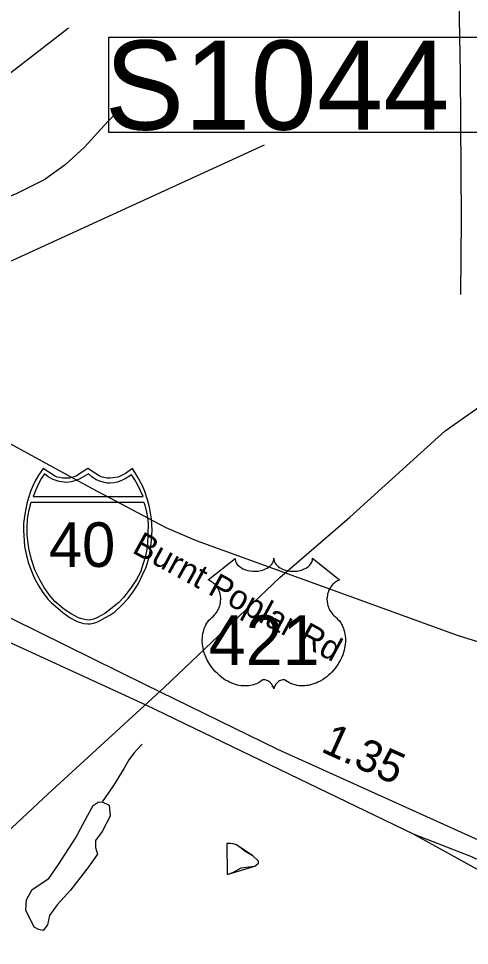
# Model space of a CAD drawing. Extents: x 1662474 to 1856135, y 779280 to 917889.
# Drawn here: x 1723379 to 1725149, y 845555 to 849194 of the extents above; entities that cross this region are included whole.
import ezdxf

# ---------------------------------------------------------------- set-up
doc = ezdxf.new("R2010")
doc.units = 0
for name, color, linetype in [('Exist Hydrographic Misc Water Feature', 7, 'Continuous'), ('Exist Hydrographic Pond Under 1500 Sq Ft', 7, 'Continuous'), ('Exist Road Non-System Type 51', 7, 'Continuous'), ('Exist Road Non-System Type 51 Label', 7, 'Continuous'), ('Exist Road Primary Interstate Divided Center Attributed', 7, 'Continuous'), ('Exist Road Primary Interstate Service Mileage Tenths English Label', 7, 'Continuous'), ('Exist Road Primary Interstate Shield CELL', 7, 'Continuous'), ('Exist Road Primary Interstate Shield Number Label', 7, 'Continuous'), ('Exist Road Primary Interstate Structure Ovrhead Sign CELL', 7, 'Continuous'), ('Exist Road Primary Interstate Structure Standard Bridge Number Label', 7, 'Continuous'), ('Exist Road Primary US Shield CELL', 7, 'Continuous'), ('Exist Road Primary US Shield Number Label', 7, 'Continuous'), ('Exist Utilities Electrical Transmission Line', 7, 'Continuous')]:
    doc.layers.add(name, color=color, linetype=linetype)

msp = doc.modelspace()

# ---------------------------------------------------------------- linework, layer by layer
at = {"layer": 'Exist Hydrographic Misc Water Feature'}
for points in [[(1723864.7, 846344.6), (1723844.6, 846324.5), (1723832.5, 846310.8), (1723812.4, 846283.3), (1723794.1, 846250.9), (1723751.9, 846182.8), (1723707.7, 846118.5)], [(1724197.3, 845955.4), (1724198.7, 845833.1), (1724220.8, 845840.9), (1724253, 845859.1), (1724282.8, 845864.2), (1724307, 845866.2), (1724321.1, 845878.2), (1724321.1, 845886.4), (1724299.4, 845906.6), (1724269, 845924.4), (1724253, 845937), (1724235.4, 845950.5), (1724221.2, 845953.3), (1724211.2, 845955.2), (1724197.3, 845955.4)], [(1724197.3, 845955.4), (1724198.7, 845833.1), (1724307, 845866.2), (1724321.1, 845878.2), (1724321.1, 845886.4), (1724299.4, 845906.6), (1724235.4, 845950.5), (1724221.2, 845953.3), (1724211.2, 845955.2), (1724197.3, 845955.4)]]:
    msp.add_lwpolyline(points, dxfattribs=at)
at = {"layer": 'Exist Hydrographic Pond Under 1500 Sq Ft'}
for points in [[(1723440.3, 845627.1), (1723408.2, 845693.1), (1723410.1, 845734.5), (1723432.7, 845774.1), (1723498.7, 845817.5), (1723536.5, 845872.2), (1723602.5, 845975.9), (1723651.5, 846066.4), (1723672.3, 846104.1), (1723691.2, 846117.3), (1723706.3, 846119.2)], [(1723707.7, 846118.5), (1723734.6, 846106), (1723738.3, 846062.6), (1723708.1, 846002.3), (1723681.7, 845966.5), (1723681.7, 845940.1), (1723689.3, 845913.7), (1723651.5, 845859), (1723583.6, 845772.2), (1723530.8, 845713.8), (1723500.6, 845672.3), (1723493.1, 845636.5), (1723476.1, 845613.9), (1723457.2, 845617.6), (1723440.3, 845627.1)]]:
    msp.add_lwpolyline(points, dxfattribs=at)
at = {"layer": 'Exist Road Non-System Type 51'}
for points in [[(1723782.4, 848842.6), (1723730.2, 848790.1), (1723637.9, 848689), (1723561.8, 848619), (1723482.1, 848562), (1723372.2, 848506.7), (1723325.2, 848486.9), (1723270.1, 848458.6)], [(1725651.1, 846653.1), (1725529.1, 846664.9), (1725435.6, 846680.7), (1725350.1, 846699.4), (1725223.9, 846733.7), (1725103.1, 846771.2), (1724677.4, 846926.4), (1724077.4, 847143.2), (1723958.6, 847195.1), (1723669.1, 847347.1), (1722799.5, 847822.4)]]:
    msp.add_lwpolyline(points, dxfattribs=at)
at = {"layer": 'Exist Road Primary Interstate Divided Center Attributed'}
for points in [[(1725375.7, 845881.5), (1724397.3, 846323.6), (1723877.3, 846577.8), (1723254, 846886.2), (1722904.2, 847056.4)], [(1723188.4, 846816.6), (1723879.5, 846499.7), (1724929.1, 845993.1)], [(1724929.1, 845993.1), (1725160.6, 845902.8), (1725160.6, 845902.8), (1725343.4, 845815.6)], [(1724929.1, 845993.1), (1725252.8, 845814.4), (1725327.2, 845779.2)]]:
    msp.add_lwpolyline(points, dxfattribs=at)
at = {"layer": 'Exist Road Primary Interstate Shield CELL'}
for points in [[(1723651.4, 846817.2), (1723660.8, 846818.1), (1723673.6, 846820.6), (1723686, 846824.6), (1723700.1, 846830.9), (1723720.9, 846842.4), (1723737.7, 846852.2), (1723757, 846865.2), (1723783.1, 846888.9), (1723809.2, 846916.4), (1723832.2, 846947.4), (1723850.4, 846976.4), (1723866.5, 847009.6), (1723879.9, 847040.5), (1723890.6, 847075.8), (1723897.6, 847110.1), (1723901.2, 847145.7), (1723903.6, 847185.3), (1723900.9, 847229.9), (1723893.2, 847275.4), (1723885.9, 847303.8), (1723874.9, 847337.7), (1723865.9, 847359.4), (1723845, 847397.8), (1723826.3, 847427.4), (1723799.1, 847408.3), (1723781.3, 847398.8), (1723770.4, 847393.9), (1723759.3, 847391.8), (1723738.8, 847389.3), (1723725.9, 847389.9), (1723714, 847392.6), (1723703.8, 847394.8), (1723695.6, 847398.8), (1723651.4, 847427.4), (1723607.1, 847398.8), (1723597.8, 847394.6), (1723588.3, 847392.6), (1723579.1, 847390), (1723564, 847389.3), (1723552.4, 847389.7), (1723540.6, 847391.8), (1723531.2, 847393.7), (1723520.7, 847398.8), (1723475.6, 847427.4), (1723457.8, 847401.7), (1723443.4, 847376.3), (1723428, 847340.4), (1723418.5, 847312.6), (1723411.7, 847289.7), (1723403.3, 847247.7), (1723399, 847211.2), (1723398.2, 847185.3), (1723403, 847120.8), (1723410, 847086.4), (1723417.3, 847058.7), (1723441.1, 846998.6), (1723459.1, 846965), (1723474.5, 846940.8), (1723496, 846913.7), (1723507.7, 846900.7), (1723552.5, 846861.5), (1723582.5, 846841.1), (1723606.4, 846828.2), (1723617.6, 846823.9), (1723635.2, 846819)], [(1723480.9, 847406.7), (1723469.9, 847389.8), (1723457.3, 847366.9), (1723447.1, 847343.2), (1723436.8, 847317.1), (1723868.3, 847316.9), (1723858.3, 847339.4), (1723847.5, 847361.9), (1723836.3, 847382.4), (1723822.5, 847402.4), (1723798.3, 847387.1), (1723780.7, 847378.8), (1723766.5, 847373.9), (1723754.6, 847371.2), (1723736, 847369.7), (1723727.6, 847370.2), (1723701.7, 847376.1), (1723684.2, 847383.3), (1723667.5, 847394.4), (1723653.9, 847407.1), (1723619.7, 847386.4), (1723604.6, 847379.8), (1723587.1, 847375.3), (1723568, 847372.9), (1723538.6, 847376.1), (1723515.5, 847384), (1723495.7, 847394.4)], [(1723870.9, 847295.6), (1723875.5, 847283.5), (1723881.9, 847256.4), (1723885.2, 847235.6), (1723888.6, 847211.6), (1723887.4, 847170.4), (1723885.4, 847127.9), (1723881.5, 847102.6), (1723876.3, 847079.7), (1723869.1, 847054.2), (1723857.6, 847020.4), (1723841.7, 846991.8), (1723821.8, 846959.9), (1723800.3, 846932.1), (1723791, 846920.5), (1723773.3, 846901.8), (1723741.1, 846876), (1723717.6, 846858.4), (1723689.4, 846841.8), (1723675.1, 846835.4), (1723658.4, 846831.9), (1723644.7, 846832.9), (1723628.1, 846837.3), (1723614.6, 846841), (1723585.2, 846856.9), (1723561.3, 846872.8), (1723521.6, 846905.4), (1723500.1, 846930.5), (1723480.1, 846959.9), (1723462.2, 846990), (1723443.1, 847029.7), (1723429.7, 847069.6), (1723419.9, 847112.7), (1723413.3, 847165.3), (1723412.5, 847197.4), (1723414.5, 847228.2), (1723417.4, 847244.4), (1723421.4, 847264.5), (1723429.2, 847295.4)]]:
    msp.add_lwpolyline(points, close=True, dxfattribs=at)
at = {"layer": 'Exist Road Primary Interstate Structure Ovrhead Sign CELL'}
msp.add_line((1721978.9, 847613.7), (1724344.7, 848698.5), dxfattribs=at)
msp.add_lwpolyline([(1723733.5, 849120.2), (1725313.5, 849120.2), (1725313.5, 848746), (1723733.5, 848746)], close=True, dxfattribs=at)
at = {"layer": 'Exist Road Primary Interstate Structure Standard Bridge Number Label'}
msp.add_line((1721645.8, 847660.9), (1723574.7, 849157.2), dxfattribs=at)
at = {"layer": 'Exist Road Primary US Shield CELL'}
msp.add_lwpolyline([(1724229.4, 847074.6), (1724229.7, 847070.2), (1724230.8, 847065), (1724231.6, 847062.3), (1724234.1, 847057.1), (1724238.1, 847051.1), (1724243.7, 847045.1), (1724250, 847039.9), (1724254.3, 847037.1), (1724261.5, 847033.2), (1724269.8, 847029.8), (1724278.9, 847027.1), (1724288.3, 847025.2), (1724298.5, 847024.1), (1724308.6, 847023.9), (1724319.5, 847024.7), (1724331.6, 847027.1), (1724337.2, 847028.5), (1724343.4, 847030.6), (1724349.2, 847033), (1724355.5, 847036.4), (1724360.6, 847039.7), (1724364.6, 847042.6), (1724370.2, 847048), (1724374.7, 847053.6), (1724376.6, 847056.7), (1724378.2, 847059.7), (1724380.5, 847066.1), (1724381.1, 847069), (1724381.5, 847074.8), (1724381.9, 847069.9), (1724382.4, 847066.8), (1724383.2, 847063.8), (1724384.5, 847060.6), (1724386.7, 847056.1), (1724389.2, 847052.3), (1724394, 847046.7), (1724396.9, 847044), (1724399.6, 847041.8), (1724406.8, 847036.8), (1724415.3, 847032.5), (1724419.4, 847030.7), (1724423.7, 847029.2), (1724429.1, 847027.6), (1724434.7, 847026.2), (1724440.2, 847025.3), (1724445.9, 847024.5), (1724451.6, 847024), (1724456.3, 847023.9), (1724462.1, 847024), (1724467.5, 847024.3), (1724472.9, 847024.9), (1724478.9, 847025.9), (1724483.8, 847027), (1724490.2, 847028.7), (1724495.9, 847030.8), (1724501, 847033), (1724507.6, 847036.4), (1724513, 847039.7), (1724516.9, 847042.9), (1724521.5, 847047.2), (1724525.9, 847052.2), (1724528.5, 847056), (1724530.3, 847059.8), (1724532, 847063.8), (1724533, 847068.1), (1724533.5, 847071.8), (1724533.6, 847074.9), (1724639.9, 846990.3), (1724637.4, 846989.3), (1724631.6, 846986.5), (1724627, 846983.8), (1724619.7, 846978.6), (1724616.6, 846975.8), (1724613.4, 846972.9), (1724610.6, 846969.7), (1724608, 846966.8), (1724604.9, 846962.5), (1724602.2, 846958.2), (1724599.5, 846953.5), (1724597.5, 846949.4), (1724594.2, 846940.9), (1724592.7, 846935.5), (1724591.7, 846930.9), (1724590.4, 846921.4), (1724590.1, 846916.9), (1724590.1, 846912.5), (1724590.3, 846907.7), (1724590.8, 846903.2), (1724591.6, 846898.5), (1724592.4, 846894.4), (1724593.7, 846889.3), (1724595.6, 846883.4), (1724597.9, 846877.7), (1724602.7, 846868.4), (1724609, 846859), (1724613.4, 846853.7), (1724617.8, 846849.2), (1724624.4, 846843.7), (1724627.9, 846840.5), (1724632, 846836.5), (1724638.7, 846828.7), (1724641.4, 846825.1), (1724644.1, 846821), (1724646.6, 846816.8), (1724649.1, 846812.3), (1724651.1, 846808.3), (1724654.9, 846799.2), (1724657.6, 846790.4), (1724658.9, 846785.7), (1724660.8, 846775.3), (1724661.6, 846770.2), (1724662.4, 846760), (1724662.4, 846747.7), (1724661.5, 846736), (1724659.3, 846722.4), (1724657.5, 846714.2), (1724654.7, 846704.7), (1724652, 846696.5), (1724647.1, 846684.4), (1724642.8, 846675.6), (1724637.2, 846665.3), (1724633.4, 846659.1), (1724628.9, 846652.4), (1724623.4, 846644.7), (1724616.8, 846636.6), (1724609, 846628), (1724602.6, 846621.6), (1724594.4, 846614.2), (1724589.3, 846610.1), (1724582.2, 846604.7), (1724572.4, 846598.1), (1724562.7, 846592.6), (1724554.5, 846588.3), (1724547.2, 846585.2), (1724537.8, 846581.6), (1724522.1, 846577.3), (1724516.4, 846576.1), (1724509.6, 846575.1), (1724503.3, 846574.5), (1724497.1, 846574.1), (1724488.9, 846574.1), (1724480.6, 846574.7), (1724472.9, 846575.9), (1724464.8, 846577.5), (1724456.3, 846580.1), (1724448.6, 846583.1), (1724440.8, 846586.9), (1724427.7, 846595.2), (1724423.9, 846597.2), (1724421.7, 846597.8), (1724416.6, 846598), (1724411.9, 846597), (1724407, 846595.1), (1724404, 846593.5), (1724400.1, 846590.9), (1724397.1, 846588.5), (1724393.4, 846585.1), (1724390.9, 846582.2), (1724389, 846579.9), (1724385.3, 846574.1), (1724384, 846571.3), (1724382.6, 846567.7), (1724381.4, 846562.5), (1724379.7, 846569.1), (1724377.8, 846573.5), (1724375.5, 846577.3), (1724373.2, 846580.6), (1724369.5, 846584.9), (1724366.1, 846588.1), (1724362.1, 846591.4), (1724357.9, 846593.9), (1724354.4, 846595.7), (1724351.3, 846596.9), (1724347.5, 846597.8), (1724344.3, 846598.1), (1724341.8, 846598), (1724338.2, 846597.2), (1724333.4, 846593.7), (1724328.9, 846590.6), (1724323.9, 846587.5), (1724318, 846584.4), (1724313.7, 846582.4), (1724308.5, 846580.4), (1724302.5, 846578.4), (1724296, 846576.7), (1724289.3, 846575.3), (1724283.4, 846574.4), (1724277, 846573.8), (1724271.3, 846573.7), (1724265.3, 846573.7), (1724259.8, 846574.2), (1724253.3, 846574.7), (1724245.3, 846575.9), (1724238.6, 846577.4), (1724231.6, 846579.3), (1724224.4, 846581.6), (1724216.6, 846584.5), (1724207, 846588.7), (1724200.3, 846592.2), (1724189.6, 846598.3), (1724177.2, 846606.9), (1724167.8, 846614.5), (1724161, 846620.7), (1724150.9, 846631), (1724144.9, 846637.7), (1724135.6, 846649.8), (1724129.6, 846658.5), (1724125.8, 846664.9), (1724120.1, 846675.2), (1724117, 846681.7), (1724113, 846691.1), (1724109.8, 846699.7), (1724107.2, 846707.9), (1724105.8, 846713.1), (1724103.8, 846722.2), (1724102.6, 846728.6), (1724101.4, 846737.5), (1724100.7, 846746.9), (1724100.6, 846755.5), (1724100.8, 846762.6), (1724101.6, 846771), (1724103, 846779.8), (1724104.7, 846787.4), (1724106.3, 846792.9), (1724108.5, 846799.5), (1724111.5, 846806.9), (1724115, 846813.9), (1724118.4, 846819.8), (1724122.6, 846826), (1724126.7, 846831.4), (1724132.2, 846837.3), (1724137.8, 846842.7), (1724143, 846846.9), (1724149.1, 846852.9), (1724152.3, 846856.6), (1724156.2, 846861.6), (1724159.3, 846866.4), (1724161.7, 846870.6), (1724165, 846876.8), (1724166.9, 846881.4), (1724169.3, 846888.6), (1724170.6, 846893.6), (1724171.8, 846900.1), (1724172.6, 846906.2), (1724173, 846913.8), (1724172.8, 846920.1), (1724172, 846927.4), (1724170.6, 846934.4), (1724168.9, 846940.6), (1724166.3, 846947.6), (1724163.9, 846952.8), (1724159.8, 846959.7), (1724155.3, 846966.2), (1724150.6, 846971.5), (1724145.9, 846976.2), (1724141.4, 846979.7), (1724137.1, 846982.8), (1724131.7, 846986.1), (1724126.4, 846988.6), (1724123.2, 846989.9)], close=True, dxfattribs=at)
at = {"layer": 'Exist Utilities Electrical Transmission Line'}
for points in [[(1724694.3, 849689.5), (1724758.5, 849502.7), (1724955.4, 849378.6), (1725108.2, 849269.1), (1725113.2, 848980.8), (1725117, 848406.5), (1725113.8, 848110.4)], [(1722751.4, 845467.6), (1723167.9, 845845.5), (1723495.4, 846150.2), (1723950.3, 846567.7), (1724405.3, 846999.3), (1724680.1, 847236.4), (1725054.1, 847574.7), (1725243.8, 847708.7), (1725641.3, 848000.8), (1725856.2, 847896.6), (1726065.3, 847788.2)]]:
    msp.add_lwpolyline(points, dxfattribs=at)

# ---------------------------------------------------------------- texts
at = {"layer": 'Exist Road Non-System Type 51 Label'}
msp.add_text('Burnt Poplar Rd', height=95, rotation=331.3559, dxfattribs=at).set_placement((1723821, 847099.4))
at = {"layer": 'Exist Road Primary Interstate Service Mileage Tenths English Label'}
msp.add_text('1.35', height=125, rotation=335.6791, dxfattribs=at).set_placement((1724561.8, 846317.9))
at = {"layer": 'Exist Road Primary Interstate Shield Number Label'}
msp.add_text('40', height=175, dxfattribs=at).set_placement((1723498.5, 847041))
at = {"layer": 'Exist Road Primary Interstate Structure Ovrhead Sign CELL'}
msp.add_text('S1044', height=350, dxfattribs=at).set_placement((1723717.4, 848757.6))
at = {"layer": 'Exist Road Primary US Shield Number Label'}
msp.add_text('421', height=195, dxfattribs=at).set_placement((1724125.6, 846655.9))

doc.saveas('drawing.dxf')
